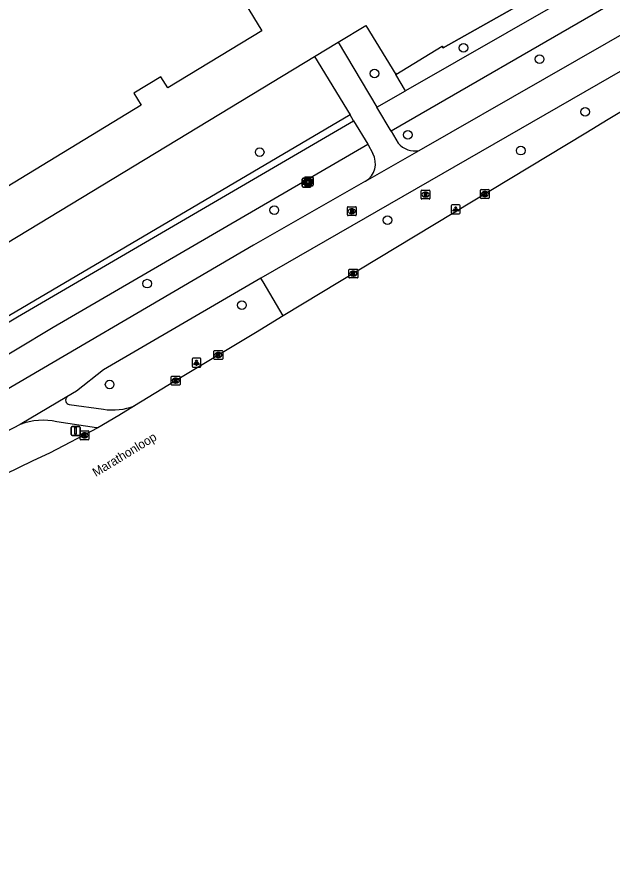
# Model space of a CAD drawing. Extents: x 158461 to 159795, y 387220 to 388672.
# Drawn here: x 158933.2 to 159000.4, y 387239.8 to 387335.6 of the extents above; entities that cross this region are included whole.
import ezdxf

# ---------------------------------------------------------------- set-up
doc = ezdxf.new("R2010")
doc.units = 0
for name, color, linetype in [('IMGEO_Berm_groen', 7, 'Continuous'), ('IMGEO_Boom', 7, 'Continuous'), ('IMGEO_Brandkraan', 7, 'Continuous'), ('IMGEO_Fietspad_gesloten', 7, 'Continuous'), ('IMGEO_Fietspad_open', 7, 'Continuous'), ('IMGEO_Hek', 7, 'Continuous'), ('IMGEO_Kolk', 7, 'Continuous'), ('IMGEO_Lichtpunt', 7, 'Continuous'), ('IMGEO_Loofbos', 7, 'Continuous'), ('IMGEO_Openbare_ruimte_label', 7, 'Continuous'), ('IMGEO_Pand', 7, 'Continuous'), ('IMGEO_Rijbaan_lokaal_gesloten', 7, 'Continuous'), ('IMGEO_Rioolput', 7, 'Continuous'), ('IMGEO_Verkeersbordpaal', 7, 'Continuous'), ('IMGEO_Verklikker', 7, 'Continuous'), ('IMGEO_Voetpad_open', 7, 'Continuous')]:
    doc.layers.add(name, color=color, linetype=linetype)

msp = doc.modelspace()

# ---------------------------------------------------------------- linework, layer by layer
at = {"layer": 'IMGEO_Berm_groen'}
for points in [[(158976.033, 387329.113), (158981.256, 387332.336), (158981.38, 387332.131), (159013.041, 387349.997), (159013.188, 387352.74), (159014.275, 387353.435), (159016.381, 387349.812)], [(158969.522, 387332.764), (158972.648, 387334.659), (158976.033, 387329.113)], [(158977.137, 387327.282), (158976.033, 387329.113)], [(158970.861, 387324.556), (158909.097, 387288.175), (158886.233, 387273.876), (158884.299, 387273.254), (158872.417, 387268.143), (158840.365, 387249.215), (158837.671, 387248.663), (158835.099, 387252.323)], [(158963.322, 387301.834), (158961.066, 387305.671), (158960.805, 387306.114)]]:
    msp.add_lwpolyline(points, dxfattribs=at)
at = {"layer": 'IMGEO_Boom'}
for centre in [(158983.67, 387332.14), (158992.271, 387330.86), (158973.633, 387329.233), (158997.411, 387324.909), (158977.386, 387322.295), (158960.656, 387320.35), (158990.137, 387320.512), (158962.31, 387313.794), (158975.094, 387312.665), (158947.959, 387305.48), (158958.653, 387303.054), (158943.714, 387294.093)]:
    msp.add_circle(centre, 0.489, dxfattribs=at)
at = {"layer": 'IMGEO_Brandkraan'}
for p, q in [((158970.556, 387313.241), (158970.556, 387314.093)), ((158970.631, 387314.167), (158971.483, 387314.167)), ((158971.557, 387314.093), (158971.557, 387313.241)), ((158971.483, 387313.167), (158970.631, 387313.167)), ((158971.067, 387313.387), (158971.042, 387313.387)), ((158971.044, 387313.947), (158971.069, 387313.947))]:
    msp.add_line(p, q, dxfattribs=at)
for points in [[(158970.556, 387313.241), (158970.556, 387314.093)], [(158970.631, 387314.167), (158971.483, 387314.167)], [(158971.557, 387314.093), (158971.557, 387313.241)], [(158971.483, 387313.167), (158970.631, 387313.167)], [(158970.904, 387313.867), (158970.904, 387313.467), (158971.117, 387313.467)], [(158971.135, 387313.867), (158970.904, 387313.867)], [(158971.083, 387313.786), (158971.029, 387313.786), (158971.029, 387313.71)], [(158971.029, 387313.71), (158971.082, 387313.71)], [(158971.091, 387313.634), (158971.029, 387313.634), (158971.029, 387313.553)], [(158971.029, 387313.553), (158971.091, 387313.553)]]:
    msp.add_lwpolyline(points, dxfattribs=at)
for centre, radius, start, end in [((158970.633, 387314.091), 0.0765, 91.55205, 178.44795), ((158970.633, 387314.091), 0.0765, 91.55205, 178.44795), ((158971.481, 387314.091), 0.0765, 1.55205, 88.44795), ((158971.481, 387314.091), 0.0765, 1.55205, 88.44795), ((158970.633, 387313.243), 0.0765, 181.55205, 268.44795), ((158970.633, 387313.243), 0.0765, 181.55205, 268.44795), ((158971.084, 387313.748), 0.0379, 267.82845, 90.93552), ((158971.092, 387313.593), 0.0404, 269.87594, 90.50774), ((158971.123, 387313.718), 0.251, 268.66757, 293.53466), ((158971.139, 387313.722), 0.145, 59.4692, 91.53667), ((158971.164, 387313.769), 0.0922, 285.51372, 58.15012), ((158971.169, 387313.577), 0.105, 301.31148, 78.98903), ((158971.481, 387313.243), 0.0765, 271.55205, 358.44795), ((158971.481, 387313.243), 0.0765, 271.55205, 358.44795)]:
    msp.add_arc(centre, radius, start, end, dxfattribs=at)
for centre, major_axis, ratio, start_param, end_param in [((158971.043, 387313.667), (-0.387, 0.002), 0.722429, 4.712389, 7.853982), ((158971.068, 387313.667), (-0.39, 0.002), 0.717154, 1.570796, 4.712389)]:
    msp.add_ellipse(centre, major_axis=major_axis, ratio=ratio, start_param=start_param, end_param=end_param, dxfattribs=at)
at = {"layer": 'IMGEO_Fietspad_gesloten'}
for points in [[(158978.669, 387320.547), (159049.62, 387361.262), (159057.059, 387365.476)], [(159003.155, 387330.485), (158960.805, 387306.114)], [(158972.609, 387317.073), (158978.669, 387320.547)], [(158972.609, 387317.073), (158959.975, 387309.829), (158926.744, 387290.382), (158873.726, 387258.132), (158855.546, 387246.987), (158853.255, 387245.716), (158851.856, 387245.05), (158847.763, 387243.287), (158842.297, 387239.997), (158842.013, 387239.825), (158841.931, 387239.775)], [(158960.805, 387306.114), (158943.012, 387295.759), (158939.985, 387293.333), (158938.877, 387292.676)], [(158938.877, 387292.676), (158933.623, 387289.563)], [(158933.623, 387289.563), (158928.615, 387286.97), (158917.214, 387280.223)]]:
    msp.add_lwpolyline(points, dxfattribs=at)
at = {"layer": 'IMGEO_Fietspad_open'}
for points in [[(158939.137, 387291.822), (158943.007, 387291.293)], [(158942.376, 387289.172), (158942.221, 387289.195), (158937.756, 387289.867)]]:
    msp.add_lwpolyline(points, dxfattribs=at)
for centre, radius, start, end in [((158939.259, 387292.326), 0.518, 137.45918, 256.40652), ((158944.072, 387298.085), 6.875, 261.08906, 290.79793), ((158936.18, 387283.051), 6.996, 76.97933, 111.43422)]:
    msp.add_arc(centre, radius, start, end, dxfattribs=at)
at = {"layer": 'IMGEO_Hek'}
for points in [[(159014.275, 387353.435), (159013.188, 387352.74), (159013.041, 387349.997), (158981.38, 387332.131)], [(158969.522, 387332.764), (158972.648, 387334.659), (158976.033, 387329.113)], [(158981.38, 387332.131), (158981.256, 387332.336)], [(158902.171, 387291.925), (158966.866, 387331.153)], [(158976.033, 387329.113), (158976.202, 387329.271)]]:
    msp.add_lwpolyline(points, dxfattribs=at)
at = {"layer": 'IMGEO_Kolk'}
for p, q in [((158985.587, 387315.184), (158985.587, 387316.036)), ((158985.662, 387316.11), (158986.514, 387316.11)), ((158986.075, 387315.89), (158986.1, 387315.89)), ((158986.588, 387316.036), (158986.588, 387315.184)), ((158986.514, 387315.11), (158985.662, 387315.11)), ((158986.098, 387315.33), (158986.073, 387315.33)), ((158970.728, 387306.194), (158970.728, 387307.046)), ((158970.803, 387307.12), (158971.655, 387307.12)), ((158971.239, 387306.34), (158971.214, 387306.34)), ((158971.216, 387306.9), (158971.241, 387306.9)), ((158971.729, 387307.046), (158971.729, 387306.194)), ((158971.655, 387306.12), (158970.803, 387306.12)), ((158955.485, 387296.993), (158955.485, 387297.845)), ((158955.56, 387297.919), (158956.412, 387297.919)), ((158955.973, 387297.699), (158955.998, 387297.699)), ((158956.486, 387297.845), (158956.486, 387296.993)), ((158956.412, 387296.919), (158955.56, 387296.919)), ((158955.996, 387297.139), (158955.971, 387297.139)), ((158950.663, 387294.099), (158950.663, 387294.951)), ((158950.738, 387295.025), (158951.59, 387295.025)), ((158951.151, 387294.805), (158951.176, 387294.805)), ((158951.664, 387294.951), (158951.664, 387294.099)), ((158951.59, 387294.025), (158950.738, 387294.025)), ((158951.174, 387294.245), (158951.149, 387294.245)), ((158940.376, 387287.914), (158940.376, 387288.766)), ((158940.451, 387288.84), (158941.303, 387288.84)), ((158940.864, 387288.62), (158940.889, 387288.62)), ((158941.377, 387288.766), (158941.377, 387287.914)), ((158941.303, 387287.84), (158940.451, 387287.84)), ((158940.887, 387288.06), (158940.862, 387288.06))]:
    msp.add_line(p, q, dxfattribs=at)
for points in [[(158985.587, 387315.184), (158985.587, 387316.036)], [(158985.662, 387316.11), (158986.514, 387316.11)], [(158986.588, 387316.036), (158986.588, 387315.184)], [(158986.514, 387315.11), (158985.662, 387315.11)], [(158985.908, 387315.81), (158986.031, 387315.81), (158986.031, 387315.659), (158986.161, 387315.81), (158986.325, 387315.81), (158986.179, 387315.659), (158986.332, 387315.41), (158986.18, 387315.41), (158986.095, 387315.574), (158986.031, 387315.507), (158986.031, 387315.41), (158985.908, 387315.41), (158985.908, 387315.81)], [(158970.728, 387306.194), (158970.728, 387307.046)], [(158970.803, 387307.12), (158971.655, 387307.12)], [(158971.049, 387306.82), (158971.172, 387306.82), (158971.172, 387306.669), (158971.302, 387306.82), (158971.466, 387306.82), (158971.32, 387306.669), (158971.473, 387306.42), (158971.321, 387306.42), (158971.236, 387306.584), (158971.172, 387306.517), (158971.172, 387306.42), (158971.049, 387306.42), (158971.049, 387306.82)], [(158971.729, 387307.046), (158971.729, 387306.194)], [(158971.655, 387306.12), (158970.803, 387306.12)], [(158955.485, 387296.993), (158955.485, 387297.845)], [(158955.56, 387297.919), (158956.412, 387297.919)], [(158956.486, 387297.845), (158956.486, 387296.993)], [(158956.412, 387296.919), (158955.56, 387296.919)], [(158955.806, 387297.619), (158955.929, 387297.619), (158955.929, 387297.468), (158956.059, 387297.619), (158956.223, 387297.619), (158956.077, 387297.468), (158956.23, 387297.219), (158956.078, 387297.219), (158955.993, 387297.383), (158955.929, 387297.316), (158955.929, 387297.219), (158955.806, 387297.219), (158955.806, 387297.619)], [(158950.663, 387294.099), (158950.663, 387294.951)], [(158950.738, 387295.025), (158951.59, 387295.025)], [(158951.664, 387294.951), (158951.664, 387294.099)], [(158951.59, 387294.025), (158950.738, 387294.025)], [(158950.984, 387294.725), (158951.107, 387294.725), (158951.107, 387294.574), (158951.237, 387294.725), (158951.401, 387294.725), (158951.255, 387294.574), (158951.408, 387294.325), (158951.256, 387294.325), (158951.171, 387294.489), (158951.107, 387294.422), (158951.107, 387294.325), (158950.984, 387294.325), (158950.984, 387294.725)], [(158940.376, 387287.914), (158940.376, 387288.766)], [(158940.451, 387288.84), (158941.303, 387288.84)], [(158940.697, 387288.54), (158940.82, 387288.54), (158940.82, 387288.389), (158940.95, 387288.54), (158941.114, 387288.54), (158940.968, 387288.389), (158941.121, 387288.14), (158940.969, 387288.14), (158940.884, 387288.304), (158940.82, 387288.237), (158940.82, 387288.14), (158940.697, 387288.14), (158940.697, 387288.54)], [(158941.377, 387288.766), (158941.377, 387287.914)], [(158941.303, 387287.84), (158940.451, 387287.84)]]:
    msp.add_lwpolyline(points, dxfattribs=at)
for centre, start, end in [((158985.664, 387316.034), 91.55205, 178.44795), ((158985.664, 387316.034), 91.55205, 178.44795), ((158986.512, 387316.034), 1.55205, 88.44795), ((158986.512, 387316.034), 1.55205, 88.44795), ((158985.664, 387315.186), 181.55205, 268.44795), ((158985.664, 387315.186), 181.55205, 268.44795), ((158986.512, 387315.186), 271.55205, 358.44795), ((158986.512, 387315.186), 271.55205, 358.44795), ((158970.805, 387307.044), 91.55205, 178.44795), ((158970.805, 387307.044), 91.55205, 178.44795), ((158971.653, 387307.044), 1.55205, 88.44795), ((158971.653, 387307.044), 1.55205, 88.44795), ((158970.805, 387306.196), 181.55205, 268.44795), ((158970.805, 387306.196), 181.55205, 268.44795), ((158971.653, 387306.196), 271.55205, 358.44795), ((158971.653, 387306.196), 271.55205, 358.44795), ((158955.562, 387297.843), 91.55205, 178.44795), ((158955.562, 387297.843), 91.55205, 178.44795), ((158956.41, 387297.843), 1.55205, 88.44795), ((158956.41, 387297.843), 1.55205, 88.44795), ((158955.562, 387296.995), 181.55205, 268.44795), ((158955.562, 387296.995), 181.55205, 268.44795), ((158956.41, 387296.995), 271.55205, 358.44795), ((158956.41, 387296.995), 271.55205, 358.44795), ((158950.74, 387294.949), 91.55205, 178.44795), ((158950.74, 387294.949), 91.55205, 178.44795), ((158951.588, 387294.949), 1.55205, 88.44795), ((158951.588, 387294.949), 1.55205, 88.44795), ((158950.74, 387294.101), 181.55205, 268.44795), ((158950.74, 387294.101), 181.55205, 268.44795), ((158951.588, 387294.101), 271.55205, 358.44795), ((158951.588, 387294.101), 271.55205, 358.44795), ((158940.453, 387288.764), 91.55205, 178.44795), ((158940.453, 387288.764), 91.55205, 178.44795), ((158941.301, 387288.764), 1.55205, 88.44795), ((158941.301, 387288.764), 1.55205, 88.44795), ((158940.453, 387287.916), 181.55205, 268.44795), ((158940.453, 387287.916), 181.55205, 268.44795), ((158941.301, 387287.916), 271.55205, 358.44795), ((158941.301, 387287.916), 271.55205, 358.44795)]:
    msp.add_arc(centre, 0.0765, start, end, dxfattribs=at)
for centre, major_axis, ratio, start_param, end_param in [((158986.074, 387315.61), (-0.387, 0.002), 0.722429, 4.712389, 7.853982), ((158986.099, 387315.61), (-0.39, 0.002), 0.717154, 1.570796, 4.712389), ((158971.215, 387306.62), (-0.387, 0.002), 0.722429, 4.712389, 7.853982), ((158971.24, 387306.62), (-0.39, 0.002), 0.717154, 1.570796, 4.712389), ((158955.972, 387297.419), (-0.387, 0.002), 0.722429, 4.712389, 7.853982), ((158955.997, 387297.419), (-0.39, 0.002), 0.717154, 1.570796, 4.712389), ((158951.15, 387294.525), (-0.387, 0.002), 0.722429, 4.712389, 7.853982), ((158951.175, 387294.525), (-0.39, 0.002), 0.717154, 1.570796, 4.712389), ((158940.863, 387288.34), (-0.387, 0.002), 0.722429, 4.712389, 7.853982), ((158940.888, 387288.34), (-0.39, 0.002), 0.717154, 1.570796, 4.712389)]:
    msp.add_ellipse(centre, major_axis=major_axis, ratio=ratio, start_param=start_param, end_param=end_param, dxfattribs=at)
at = {"layer": 'IMGEO_Lichtpunt'}
for p, q in [((158982.289, 387314.281), (158982.289, 387313.474)), ((158982.289, 387314.281), (158982.289, 387313.474)), ((158983.191, 387314.376), (158982.383, 387314.376)), ((158983.191, 387314.376), (158982.383, 387314.376)), ((158983.285, 387313.474), (158983.285, 387314.281)), ((158983.285, 387313.474), (158983.285, 387314.281)), ((158982.383, 387313.38), (158983.191, 387313.38)), ((158982.383, 387313.38), (158983.191, 387313.38)), ((158953.025, 387296.95), (158953.025, 387296.143)), ((158953.025, 387296.95), (158953.025, 387296.143)), ((158953.927, 387297.045), (158953.119, 387297.045)), ((158953.927, 387297.045), (158953.119, 387297.045)), ((158954.021, 387296.143), (158954.021, 387296.95)), ((158954.021, 387296.143), (158954.021, 387296.95)), ((158953.119, 387296.049), (158953.927, 387296.049)), ((158953.119, 387296.049), (158953.927, 387296.049))]:
    msp.add_line(p, q, dxfattribs=at)
for points in [[(158982.663, 387313.945), (158982.702, 387313.917), (158982.514, 387313.655), (158982.476, 387313.682), (158982.663, 387313.945)], [(158982.765, 387313.897), (158982.812, 387313.897), (158982.812, 387313.575), (158982.765, 387313.575), (158982.765, 387313.897)], [(158982.875, 387313.917), (158982.913, 387313.944), (158983.1, 387313.682), (158983.061, 387313.654), (158982.875, 387313.917)], [(158953.399, 387296.614), (158953.438, 387296.586), (158953.25, 387296.324), (158953.212, 387296.351), (158953.399, 387296.614)], [(158953.501, 387296.566), (158953.548, 387296.566), (158953.548, 387296.244), (158953.501, 387296.244), (158953.501, 387296.566)], [(158953.611, 387296.586), (158953.649, 387296.613), (158953.836, 387296.351), (158953.797, 387296.323), (158953.611, 387296.586)]]:
    msp.add_lwpolyline(points, dxfattribs=at)
for centre in [(158982.788, 387314.079), (158953.524, 387296.748)]:
    msp.add_circle(centre, 0.0994, dxfattribs=at)
for centre, start, end in [((158982.383, 387314.281), 90, 180), ((158982.383, 387314.281), 90, 180), ((158983.191, 387314.281), 0, 90), ((158983.191, 387314.281), 0, 90), ((158982.383, 387313.474), 180, 270), ((158982.383, 387313.474), 180, 270), ((158983.191, 387313.474), 270, 0), ((158983.191, 387313.474), 270, 360), ((158953.119, 387296.95), 90, 180), ((158953.119, 387296.95), 90, 180), ((158953.927, 387296.95), 0, 90), ((158953.927, 387296.95), 0, 90), ((158953.119, 387296.143), 180, 270), ((158953.119, 387296.143), 180, 270), ((158953.927, 387296.143), 270, 0), ((158953.927, 387296.143), 270, 360)]:
    msp.add_arc(centre, 0.0946, start, end, dxfattribs=at)
at = {"layer": 'IMGEO_Loofbos'}
msp.add_lwpolyline([(158859.918, 387267.965), (158880.855, 387280.715), (158885.634, 387274.528), (158898.744, 387288.179), (158902.171, 387291.925), (158966.866, 387331.153)], dxfattribs=at)
at = {"layer": 'IMGEO_Pand'}
msp.add_lwpolyline([(158879.514, 387382.047), (158916.143, 387404.386), (158921.348, 387395.853), (158957.615, 387417.96), (158981.859, 387378.192), (158945.397, 387355.962), (158946.676, 387353.856), (158948.411, 387354.921), (158949.448, 387353.208), (158949.303, 387353.117), (158960.891, 387334.055), (158950.276, 387327.603), (158949.505, 387328.872), (158946.453, 387327.017), (158947.291, 387325.64), (158926.4, 387312.942), (158925.637, 387314.197), (158922.636, 387312.372), (158923.447, 387311.037), (158912.817, 387304.575), (158910.22, 387308.848), (158901.099, 387323.853), (158911.261, 387330.04), (158879.514, 387382.047)], dxfattribs=at)
at = {"layer": 'IMGEO_Rijbaan_lokaal_gesloten'}
for points in [[(159005.167, 387327.132), (159000, 387324.019), (158997.473, 387322.497), (158963.322, 387301.834)], [(158963.322, 387301.834), (158960.191, 387299.94), (158951.137, 387294.509), (158946.513, 387291.658)], [(158946.513, 387291.658), (158944.736, 387290.562), (158942.376, 387289.172)], [(158942.376, 387289.172), (158936.938, 387286.325), (158935.045, 387285.464), (158927.204, 387281.638), (158918.855, 387277.435)]]:
    msp.add_lwpolyline(points, dxfattribs=at)
at = {"layer": 'IMGEO_Rioolput'}
for p, q in [((158978.887, 387315.122), (158978.887, 387315.974)), ((158978.962, 387316.048), (158979.814, 387316.048)), ((158979.888, 387315.974), (158979.888, 387315.122)), ((158979.814, 387315.048), (158978.962, 387315.048)), ((158979.398, 387315.268), (158979.373, 387315.268)), ((158979.375, 387315.828), (158979.4, 387315.828))]:
    msp.add_line(p, q, dxfattribs=at)
for points in [[(158978.887, 387315.122), (158978.887, 387315.974)], [(158978.962, 387316.048), (158979.814, 387316.048)], [(158979.888, 387315.974), (158979.888, 387315.122)], [(158979.814, 387315.048), (158978.962, 387315.048)], [(158979.476, 387315.746), (158979.224, 387315.748), (158979.224, 387315.348)], [(158979.224, 387315.348), (158979.348, 387315.348), (158979.348, 387315.51), (158979.359, 387315.51)], [(158979.402, 387315.667), (158979.348, 387315.667), (158979.348, 387315.586)], [(158979.348, 387315.586), (158979.4, 387315.586)], [(158979.406, 387315.481), (158979.477, 387315.348), (158979.617, 387315.348), (158979.552, 387315.474)]]:
    msp.add_lwpolyline(points, dxfattribs=at)
for centre, radius, start, end in [((158978.964, 387315.972), 0.0765, 91.55205, 178.44795), ((158978.964, 387315.972), 0.0765, 91.55205, 178.44795), ((158979.812, 387315.972), 0.0765, 1.55205, 88.44795), ((158979.812, 387315.972), 0.0765, 1.55205, 88.44795), ((158978.964, 387315.124), 0.0765, 181.55205, 268.44795), ((158978.964, 387315.124), 0.0765, 181.55205, 268.44795), ((158979.358, 387315.457), 0.0533, 26.02933, 88.69889), ((158979.384, 387315.775), 0.19, 274.7715, 282.96867), ((158979.408, 387315.571), 0.0964, 77.00612, 93.18647), ((158979.422, 387315.628), 0.0378, 276.66336, 79.67722), ((158979.475, 387315.636), 0.109, 350.36119, 89.41601), ((158979.473, 387315.636), 0.112, 277.58423, 350.98172), ((158979.457, 387315.421), 0.108, 29.51342, 73.79051), ((158979.812, 387315.124), 0.0765, 271.55205, 358.44795), ((158979.812, 387315.124), 0.0765, 271.55205, 358.44795)]:
    msp.add_arc(centre, radius, start, end, dxfattribs=at)
for centre, major_axis, ratio, start_param, end_param in [((158979.374, 387315.548), (-0.387, 0.002), 0.722429, 4.712389, 7.853982), ((158979.399, 387315.548), (-0.39, 0.002), 0.717154, 1.570796, 4.712389)]:
    msp.add_ellipse(centre, major_axis=major_axis, ratio=ratio, start_param=start_param, end_param=end_param, dxfattribs=at)
at = {"layer": 'IMGEO_Verkeersbordpaal'}
for p, q in [((158939.376, 387288.434), (158939.376, 387289.234)), ((158939.376, 387289.234), (158939.376, 387288.434)), ((158939.476, 387289.334), (158940.266, 387289.334)), ((158940.266, 387289.334), (158939.476, 387289.334)), ((158940.366, 387289.234), (158940.366, 387288.434)), ((158940.366, 387288.434), (158940.366, 387289.234)), ((158940.266, 387288.334), (158939.476, 387288.334)), ((158939.476, 387288.334), (158940.266, 387288.334))]:
    msp.add_line(p, q, dxfattribs=at)
msp.add_lwpolyline([(158939.796, 387289.209), (158939.946, 387289.209), (158939.946, 387288.459), (158939.796, 387288.459), (158939.796, 387289.209)], dxfattribs=at)
for centre, start, end in [((158939.476, 387289.234), 90, 180), ((158939.476, 387289.234), 90, 180), ((158940.266, 387289.234), 0, 90), ((158940.266, 387289.234), 360, 90), ((158939.476, 387288.434), 180, 270), ((158939.476, 387288.434), 180, 270), ((158940.266, 387288.434), 270, 0), ((158940.266, 387288.434), 270, 0)]:
    msp.add_arc(centre, 0.1, start, end, dxfattribs=at)
at = {"layer": 'IMGEO_Verklikker'}
for p, q in [((158965.464, 387316.5), (158965.464, 387317.3)), ((158965.464, 387317.3), (158965.464, 387316.5)), ((158965.564, 387317.4), (158966.354, 387317.4)), ((158966.354, 387317.4), (158965.564, 387317.4)), ((158965.724, 387316.63), (158965.724, 387317.43)), ((158965.724, 387317.43), (158965.724, 387316.63)), ((158965.824, 387317.53), (158966.614, 387317.53)), ((158966.614, 387317.53), (158965.824, 387317.53)), ((158966.454, 387317.3), (158966.454, 387316.5)), ((158966.454, 387316.5), (158966.454, 387317.3)), ((158966.714, 387317.43), (158966.714, 387316.63)), ((158966.714, 387316.63), (158966.714, 387317.43)), ((158966.354, 387316.4), (158965.564, 387316.4)), ((158965.564, 387316.4), (158966.354, 387316.4)), ((158966.614, 387316.53), (158965.824, 387316.53)), ((158965.824, 387316.53), (158966.614, 387316.53))]:
    msp.add_line(p, q, dxfattribs=at)
for points in [[(158965.565, 387317.132), (158966.353, 387317.132), (158966.353, 387316.668), (158965.565, 387316.668), (158965.565, 387317.132)], [(158965.63, 387317.067), (158965.63, 387316.733), (158966.288, 387316.733), (158966.288, 387317.067), (158965.63, 387317.067)], [(158965.825, 387317.262), (158966.613, 387317.262), (158966.613, 387316.798), (158965.825, 387316.798), (158965.825, 387317.262)], [(158965.89, 387317.197), (158965.89, 387316.863), (158966.548, 387316.863), (158966.548, 387317.197), (158965.89, 387317.197)]]:
    msp.add_lwpolyline(points, dxfattribs=at)
for centre, start, end in [((158965.564, 387317.3), 90, 180), ((158965.564, 387317.3), 90, 180), ((158965.824, 387317.43), 90, 180), ((158965.824, 387317.43), 90, 180), ((158966.354, 387317.3), 0, 90), ((158966.354, 387317.3), 360, 90), ((158966.614, 387317.43), 0, 90), ((158966.614, 387317.43), 360, 90), ((158965.564, 387316.5), 180, 270), ((158965.564, 387316.5), 180, 270), ((158965.824, 387316.63), 180, 270), ((158965.824, 387316.63), 180, 270), ((158966.354, 387316.5), 270, 0), ((158966.354, 387316.5), 270, 0), ((158966.614, 387316.63), 270, 0), ((158966.614, 387316.63), 270, 0)]:
    msp.add_arc(centre, 0.1, start, end, dxfattribs=at)
at = {"layer": 'IMGEO_Voetpad_open'}
for points in [[(159060.974, 387371.823), (159059.227, 387370.853), (159033.414, 387356.055), (159007.056, 387340.96), (159000, 387336.882), (158975.493, 387322.72)], [(159016.381, 387349.812), (159000, 387340.408), (158977.137, 387327.282)], [(158966.866, 387331.153), (158969.522, 387332.764)], [(158969.522, 387332.764), (158973.889, 387325.417)], [(158966.866, 387331.153), (158970.861, 387324.556)], [(158973.889, 387325.417), (158977.137, 387327.282)], [(158971.266, 387323.887), (158970.861, 387324.556)], [(158975.493, 387322.72), (158973.889, 387325.417)], [(158845.609, 387248.385), (158848.254, 387250), (158912.53, 387289.242), (158933.291, 387301.742), (158971.266, 387323.887)], [(158971.266, 387323.887), (158972.871, 387321.236)], [(158975.493, 387322.72), (158976.309, 387321.366)], [(158841.7, 387242.607), (158853.895, 387250), (158857.428, 387252.142), (158883.414, 387267.875), (158907.527, 387282.625), (158937.343, 387300.567), (158972.871, 387321.236)], [(158972.871, 387321.236), (158973.426, 387320.178)]]:
    msp.add_lwpolyline(points, dxfattribs=at)
for centre, radius, start, end in [((158978.144, 387322.845), 2.357, 218.86198, 282.86101), ((158971.463, 387319.034), 2.271, 300.28708, 30.22942)]:
    msp.add_arc(centre, radius, start, end, dxfattribs=at)

# ---------------------------------------------------------------- texts
at = {"layer": 'IMGEO_Openbare_ruimte_label'}
msp.add_text('Marathonloop', height=1, rotation=31.38612, dxfattribs=at).set_placement((158942.149, 387283.622))

doc.saveas('drawing.dxf')
